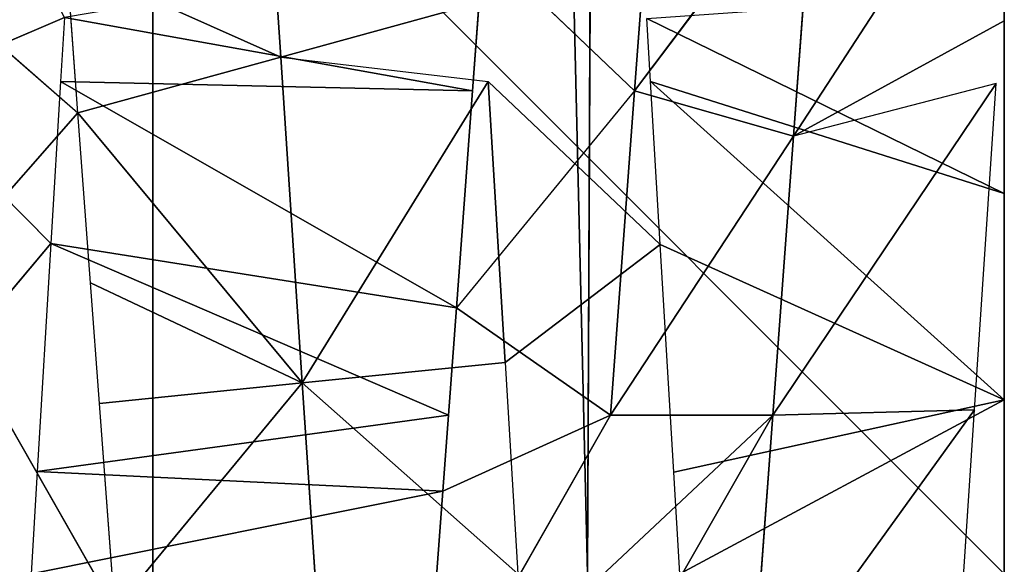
# Model space of a CAD drawing. Extents: x 143 to 263, y -61 to 82.
# Tile 697 of 717: x 252.699 to 253.23, y 72.238 to 72.531. Entities that reach past the tile are written whole.
import ezdxf

# ---------------------------------------------------------------- set-up
doc = ezdxf.new("R2010")
doc.units = 0
doc.header["$LTSCALE"] = 25.4
doc.layers.get('0').update_dxf_attribs({"color": 13, "linetype": 'CONTINUOUS'})

# ---------------------------------------------------------------- blocks, each defined once
blk = doc.blocks.new('ICE-BALL-8126_STL')
at = {"color": 41}
for p, q in [((9, 49.36691, 94.35556), (10, 49.36691, 93.77821)), ((10, 49.36691, 96.08761), (9, 49.36691, 95.51026)), ((10, 49.36691, 96.08761), (9, 49.36691, 95.51026)), ((9, 49.36691, 94.35556), (10, 49.36691, 93.77821)), ((9.7018, 49.36691, 93.19401), (9.58945, 49.36691, 93.23065)), ((9.58945, 49.36691, 93.23065), (9.76399, 49.25318, 93.37962)), ((9.58945, 49.36691, 93.23065), (9.76399, 49.25318, 93.37962)), ((9.7018, 49.36691, 93.19401), (9.58945, 49.36691, 93.23065)), ((9.68691, 49.36691, 96.50967), (9.79488, 49.36691, 96.54121)), ((9.68691, 49.36691, 96.50967), (9.79488, 49.36691, 96.54121)), ((9.79488, 49.36691, 96.54121), (9.70053, 49.17399, 96.85978)), ((9.79488, 49.36691, 96.54121), (9.70053, 49.17399, 96.85978)), ((10.41076, 49.36691, 93.13579), (9.7018, 49.36691, 93.19401)), ((9.7018, 49.36691, 93.19401), (9.76399, 49.25318, 93.37962)), ((9.79488, 49.36691, 96.54121), (9.73448, 49.17602, 96.86475)), ((9.79488, 49.36691, 96.54121), (9.73448, 49.17602, 96.86475)), ((9.79488, 49.36691, 96.54121), (9.90607, 49.36691, 96.5655)), ((9.79488, 49.36691, 96.54121), (9.90607, 49.36691, 96.5655)), ((9.82231, 49.18128, 96.8748), (9.90607, 49.36691, 96.5655)), ((9.82231, 49.18128, 96.8748), (9.90607, 49.36691, 96.5655)), ((9.90607, 49.36691, 96.5655), (10.01655, 49.36691, 96.58175)), ((9.94515, 49.18863, 96.88214), (9.90607, 49.36691, 96.5655)), ((9.94515, 49.18863, 96.88214), (9.90607, 49.36691, 96.5655)), ((10, 49.19191, 96.88291), (9.90607, 49.36691, 96.5655)), ((10, 49.19191, 96.88291), (9.90607, 49.36691, 96.5655)), ((9.90607, 49.36691, 96.5655), (10.01655, 49.36691, 96.58175)), ((9.73553, 49.36256, 93.19233), (9.76399, 49.25318, 93.37962)), ((9.73553, 49.36256, 93.19233), (9.91431, 49.24202, 93.36414)), ((9.73553, 49.36256, 93.19233), (9.91431, 49.24202, 93.36414)), ((9.91143, 49.3509, 93.17458), (9.73553, 49.36256, 93.19233)), ((9.91143, 49.3509, 93.17458), (9.91431, 49.24202, 93.36414)), ((10.08867, 49.33916, 93.17459), (9.91143, 49.3509, 93.17458)), ((10.07913, 49.22978, 93.36379), (9.91143, 49.3509, 93.17458)), ((10.07913, 49.22978, 93.36379), (9.91143, 49.3509, 93.17458)), ((9.91143, 49.3509, 93.17458), (9.91431, 49.24202, 93.36414)), ((9.61055, 49.26458, 93.41083), (9.73956, 49.1675, 93.38353)), ((9.61055, 49.26458, 93.41083), (9.76399, 49.25318, 93.37962)), ((9.61055, 49.26458, 93.41083), (9.73956, 49.1675, 93.38353)), ((9.61055, 49.26458, 93.41083), (9.76399, 49.25318, 93.37962)), ((9.73956, 49.1675, 93.38353), (9.76399, 49.25318, 93.37962)), ((9.73956, 49.1675, 93.38353), (9.76399, 49.25318, 93.37962)), ((9.76399, 49.25318, 93.37962), (9.91431, 49.24202, 93.36414)), ((9.91431, 49.15452, 93.36414), (9.76399, 49.25318, 93.37962)), ((9.91431, 49.15452, 93.36414), (9.76399, 49.25318, 93.37962)), ((9.76399, 49.25318, 93.37962), (9.91431, 49.24202, 93.36414)), ((9.91431, 49.24202, 93.36414), (9.91431, 49.15452, 93.36414)), ((9.91431, 49.24202, 93.36414), (9.91431, 49.15452, 93.36414)), ((9.91431, 49.24202, 93.36414), (10.09067, 49.14143, 93.36442)), ((9.91431, 49.24202, 93.36414), (10.07913, 49.22978, 93.36379)), ((9.91431, 49.24202, 93.36414), (10.09067, 49.14143, 93.36442)), ((9.91431, 49.24202, 93.36414), (10.07913, 49.22978, 93.36379)), ((10, 49.19191, 96.88291), (9.94515, 49.18863, 96.88214)), ((9.94515, 49.18863, 96.88214), (9.82231, 49.18128, 96.8748)), ((9.73956, 49.1675, 93.38353), (9.56964, 49.18011, 93.42189)), ((9.73956, 49.1675, 93.38353), (9.56964, 49.18011, 93.42189)), ((9.73448, 49.08852, 96.86475), (9.82231, 49.18128, 96.8748)), ((9.82231, 49.18128, 96.8748), (9.73448, 49.17602, 96.86475)), ((9.8859, 49.09758, 96.87957), (9.82231, 49.18128, 96.8748)), ((9.73448, 49.17602, 96.86475), (9.70053, 49.17399, 96.85978)), ((9.73956, 49.1675, 93.38353), (9.66164, 49.08578, 93.39867)), ((9.73956, 49.1675, 93.38353), (9.85644, 49.07132, 93.36837)), ((9.73956, 49.1675, 93.38353), (9.91431, 49.15452, 93.36414)), ((9.73956, 49.1675, 93.38353), (9.91431, 49.15452, 93.36414)), ((9.91431, 49.15452, 93.36414), (9.85644, 49.07132, 93.36837)), ((9.91431, 49.15452, 93.36414), (10.09067, 49.05392, 93.36442)), ((9.95541, 49.06397, 93.36243), (9.91431, 49.15452, 93.36414)), ((9.91431, 49.15452, 93.36414), (10.09067, 49.05392, 93.36442)), ((9.54694, 49.14408, 93.24258), (10, 49.14202, 93.18291)), ((9.54694, 49.14408, 93.24258), (10, 49.14202, 93.18291)), ((10, 49.14202, 96.68291), (9.54754, 49.14407, 96.62341)), ((10, 49.14202, 96.68291), (9.54754, 49.14407, 96.62341)), ((10, 49.14202, 93.18291), (0, 48.90765, 89.79186)), ((0, 48.90765, 100.07396), (10, 49.14202, 96.68291)), ((0, 48.90765, 100.07396), (10, 49.14202, 96.68291)), ((10, 49.14202, 93.18291), (0, 48.90765, 89.79186)), ((9.8859, 49.09758, 96.87957), (10, 49.10441, 96.88291)), ((10, 49.10441, 96.88291), (9.89698, 48.9882, 96.69045)), ((10, 49.10441, 96.88291), (9.89698, 48.9882, 96.69045)), ((9.73448, 49.08852, 96.86475), (9.8859, 49.09758, 96.87957)), ((9.73448, 49.08852, 96.86475), (9.8859, 49.09758, 96.87957)), ((9.89698, 48.9882, 96.69045), (9.8859, 49.09758, 96.87957)), ((9.89698, 48.9882, 96.69045), (9.8859, 49.09758, 96.87957)), ((9.66164, 49.08578, 93.39867), (9.73956, 49.08, 93.38353)), ((9.72131, 48.97657, 96.67127), (9.69132, 49.08594, 96.85832)), ((9.72131, 48.97657, 96.67127), (9.73448, 49.08852, 96.86475)), ((9.73956, 49.08, 93.38353), (9.70005, 48.85985, 93.00612)), ((9.73956, 49.08, 93.38353), (9.70005, 48.85985, 93.00612)), ((9.73956, 49.08, 93.38353), (9.73448, 48.85779, 93.00108)), ((9.73956, 49.08, 93.38353), (9.73448, 48.85779, 93.00108)), ((9.73956, 49.08, 93.38353), (9.85644, 49.07132, 93.36837)), ((9.85644, 49.07132, 93.36837), (9.73448, 48.85779, 93.00108)), ((9.85644, 49.07132, 93.36837), (9.73448, 48.85779, 93.00108)), ((9.85644, 49.07132, 93.36837), (9.82183, 48.85257, 92.99107)), ((9.85644, 49.07132, 93.36837), (9.82183, 48.85257, 92.99107)), ((9.85644, 49.07132, 93.36837), (9.91431, 49.06702, 93.36414)), ((9.91431, 49.06702, 93.36414), (9.82183, 48.85257, 92.99107)), ((9.91431, 49.06702, 93.36414), (9.82183, 48.85257, 92.99107)), ((9.91431, 49.06702, 93.36414), (9.94466, 48.84522, 92.9837)), ((9.91431, 49.06702, 93.36414), (9.94466, 48.84522, 92.9837)), ((9.91431, 49.06702, 93.36414), (9.95541, 49.06397, 93.36243)), ((9.95541, 49.06397, 93.36243), (9.94466, 48.84522, 92.9837)), ((9.95541, 49.06397, 93.36243), (9.94466, 48.84522, 92.9837)), ((9.95541, 49.06397, 93.36243), (10, 48.84191, 92.98291)), ((9.95541, 49.06397, 93.36243), (10, 48.84191, 92.98291)), ((9.95541, 49.06397, 93.36243), (10.09067, 49.05392, 93.36442)), ((9.95541, 49.06397, 93.36243), (10.09067, 49.05392, 93.36442)), ((9.89698, 48.9882, 96.69045), (10.07421, 48.99995, 96.6919)), ((9.89698, 48.9882, 96.69045), (10.07421, 48.99995, 96.6919)), ((9.89698, 48.9882, 96.69045), (9.72131, 48.97657, 96.67127)), ((9.89698, 48.9882, 96.69045), (9.72131, 48.97657, 96.67127)), ((9.89698, 48.9882, 96.69045), (9.7513, 48.86719, 96.48421)), ((9.89698, 48.9882, 96.69045), (9.7513, 48.86719, 96.48421)), ((9.84301, 48.874, 96.49616), (9.89698, 48.9882, 96.69045)), ((9.84301, 48.874, 96.49616), (9.89698, 48.9882, 96.69045)), ((9.89698, 48.9882, 96.69045), (9.90807, 48.87883, 96.50134)), ((9.89698, 48.9882, 96.69045), (9.90807, 48.87883, 96.50134)), ((9.72131, 48.97657, 96.67127), (9.5498, 48.9652, 96.63493)), ((9.72131, 48.97657, 96.67127), (9.5498, 48.9652, 96.63493)), ((9.72131, 48.97657, 96.67127), (9.66984, 48.86114, 96.46894)), ((9.72131, 48.97657, 96.67127), (9.66984, 48.86114, 96.46894)), ((9.72131, 48.97657, 96.67127), (9.7513, 48.86719, 96.48421)), ((9.72131, 48.97657, 96.67127), (9.7513, 48.86719, 96.48421)), ((0, 48.90765, 100.07396), (23, 48.90765, 100.07396)), ((0, 48.90765, 100.07396), (23, 48.90765, 100.07396)), ((23, 48.90765, 89.79186), (0, 48.90765, 89.79186)), ((23, 48.90765, 89.79186), (0, 48.90765, 89.79186)), ((10.01911, 48.88708, 96.50391), (9.84301, 48.7865, 96.49616)), ((10.01911, 48.88708, 96.50391), (9.90807, 48.87883, 96.50134)), ((9.90807, 48.87883, 96.50134), (9.84301, 48.874, 96.49616)), ((9.84301, 48.874, 96.49616), (9.7513, 48.86719, 96.48421)), ((9.66984, 48.77364, 96.46894), (9.7513, 48.86719, 96.48421)), ((9.7513, 48.86719, 96.48421), (9.66984, 48.86114, 96.46894)), ((9.84301, 48.7865, 96.49616), (9.7513, 48.86719, 96.48421)), ((9.70005, 48.85985, 93.00612), (9.73844, 48.77006, 93.00053)), ((9.70005, 48.85985, 93.00612), (9.73448, 48.85779, 93.00108)), ((9.73448, 48.85779, 93.00108), (9.82183, 48.85257, 92.99107)), ((9.73844, 48.77006, 93.00053), (9.82183, 48.85257, 92.99107)), ((9.82183, 48.85257, 92.99107), (9.93371, 48.75837, 92.98404)), ((9.82183, 48.85257, 92.99107), (9.94466, 48.84522, 92.9837)), ((9.94466, 48.84522, 92.9837), (10, 48.84191, 92.98291))]:
    blk.add_line(p, q, dxfattribs=at)
mesh = blk.add_polyface(dxfattribs=at)
corners = [(10.52644, 49.36691, 93.15337), (9.7018, 49.36691, 93.19401), (10.41076, 49.36691, 93.13579), (10.64066, 49.36691, 93.17847), (10.76842, 49.36691, 93.21603), (9.58945, 49.36691, 93.23065), (10.88193, 49.36691, 93.25835), (9.5275, 49.36691, 93.25446), (9.42064, 49.36691, 93.30195), (10.99312, 49.36691, 93.30853), (9.31714, 49.36691, 93.35631), (11.1022, 49.36691, 93.36626), (9.26219, 49.36691, 93.3888), (11.14047, 49.36691, 93.38862), (11.20746, 49.36691, 93.4306), (9.21712, 49.36691, 93.41749), (9.12148, 49.36691, 93.48502), (11.29762, 49.36691, 93.49323), (9.04993, 49.36691, 93.54269), (11.39137, 49.36691, 93.56668), (8.96865, 49.36691, 93.61719), (11.59309, 49.36691, 93.80839), (10, 49.36691, 93.77821), (11, 49.36691, 94.35556), (11.73138, 49.36691, 94.03578), (11.83741, 49.36691, 94.2799), (11.90921, 49.36691, 94.53617), (11, 49.36691, 95.51026), (11.94545, 49.36691, 94.79984), (11.95, 49.36691, 94.93291), (11.93539, 49.36691, 95.05206), (11.80295, 49.36691, 95.507), (11.54124, 49.36691, 95.93485), (10, 49.36691, 96.08761), (11.46318, 49.36691, 96.0242), (11.44414, 49.36691, 96.04433), (11.3583, 49.36691, 96.12802), (8.82229, 49.36691, 93.78243), (9, 49.36691, 94.35556), (8.55185, 49.36691, 94.32359), (8.44036, 49.36691, 94.74335), (9, 49.36691, 95.51026), (8.47172, 49.36691, 95.29726), (8.52114, 49.36691, 95.46336), (8.72531, 49.36691, 95.85136), (8.92955, 49.36691, 96.08292), (9.16257, 49.36691, 96.26224), (11.26785, 49.36691, 96.20541), (11.17297, 49.36691, 96.27652), (9.2134, 49.36691, 96.29293), (11.07378, 49.36691, 96.34132), (9.31025, 49.36691, 96.34452), (10.97038, 49.36691, 96.39974), (9.41083, 49.36691, 96.38937), (9.47973, 49.36691, 96.42519), (10.94769, 49.36691, 96.41142), (10.84472, 49.36691, 96.45952), (9.58183, 49.36691, 96.47095), (10.73979, 49.36691, 96.50024), (9.68691, 49.36691, 96.50967), (10.63292, 49.36691, 96.53352), (9.79488, 49.36691, 96.54121), (10.52425, 49.36691, 96.55939), (9.90607, 49.36691, 96.5655), (10.4139, 49.36691, 96.57784), (10.01655, 49.36691, 96.58175), (10.35302, 49.36691, 96.58473), (10.12794, 49.36691, 96.59042), (10.26928, 49.36691, 96.59048), (10.24014, 49.36691, 96.59146)]
mesh.append_faces([[corners[k] for k in face] for face in [(0, 1, 2), (67, 68, 69)]], dxfattribs={"vtx0": -1, "color": 41})
mesh.append_faces([[corners[k] for k in face] for face in [(1, 4, 5), (5, 6, 7), (7, 6, 8), (8, 9, 10), (10, 11, 12), (12, 14, 15), (15, 14, 16), (16, 17, 18), (18, 19, 20), (22, 21, 23), (23, 26, 27), (27, 32, 33), (37, 38, 39), (39, 38, 40), (40, 41, 42), (42, 41, 43), (43, 41, 44), (44, 33, 45), (45, 33, 46), (46, 48, 49), (49, 50, 51), (51, 52, 53), (53, 52, 54), (54, 56, 57), (57, 58, 59), (59, 60, 61), (61, 62, 63), (63, 64, 65), (65, 66, 67)]], dxfattribs={"vtx0": -1, "vtx1": -1, "color": 41})
mesh.append_faces([[corners[k] for k in face] for face in [(20, 21, 22), (46, 33, 36)]], dxfattribs={"vtx0": -1, "vtx1": -1, "vtx2": -1, "color": 41})
mesh.append_faces([[corners[k] for k in face] for face in [(1, 0, 3), (1, 3, 4), (5, 4, 6), (8, 6, 9), (10, 9, 11), (12, 11, 13), (12, 13, 14), (16, 14, 17), (18, 17, 19), (20, 19, 21), (23, 21, 24), (23, 24, 25), (23, 25, 26), (27, 26, 28), (27, 28, 29), (27, 29, 30), (27, 30, 31), (27, 31, 32), (33, 32, 34), (33, 34, 35), (33, 35, 36), (22, 37, 20), (37, 22, 38), (40, 38, 41), (44, 41, 33), (46, 36, 47), (46, 47, 48), (49, 48, 50), (51, 50, 52), (54, 52, 55), (54, 55, 56), (57, 56, 58), (59, 58, 60), (61, 60, 62), (63, 62, 64), (65, 64, 66), (67, 66, 68)]], dxfattribs={"vtx0": -1, "vtx2": -1, "color": 41})
mesh = blk.add_polyface(dxfattribs=at)
corners = [(10, 48.36691, 96.08761), (9, 49.36691, 95.51026), (9, 48.36691, 95.51026), (10, 49.36691, 96.08761)]
mesh.append_faces([[corners[k] for k in face] for face in [(0, 1, 2), (1, 0, 3)]], dxfattribs={"vtx0": -1, "color": 41})
mesh = blk.add_polyface(dxfattribs=at)
corners = [(10, 49.36691, 93.77821), (9, 48.36691, 94.35556), (9, 49.36691, 94.35556), (10, 48.36691, 93.77821)]
mesh.append_faces([[corners[k] for k in face] for face in [(0, 1, 2), (1, 0, 3)]], dxfattribs={"vtx0": -1, "color": 41})
mesh = blk.add_polyface(dxfattribs=at)
corners = [(9.61055, 49.26458, 93.41083), (9.76399, 49.25318, 93.37962), (9.58945, 49.36691, 93.23065)]
mesh.append_faces([[corners[k] for k in face] for face in [(0, 1, 2)]], dxfattribs={"color": 41})
mesh = blk.add_polyface(dxfattribs=at)
corners = [(9.76399, 49.25318, 93.37962), (9.7018, 49.36691, 93.19401), (9.58945, 49.36691, 93.23065)]
mesh.append_faces([[corners[k] for k in face] for face in [(0, 1, 2)]], dxfattribs={"color": 41})
mesh = blk.add_polyface(dxfattribs=at)
corners = [(9.70053, 49.17399, 96.85978), (9.68691, 49.36691, 96.50967), (9.79488, 49.36691, 96.54121)]
mesh.append_faces([[corners[k] for k in face] for face in [(0, 1, 2)]], dxfattribs={"color": 41})
mesh = blk.add_polyface(dxfattribs=at)
corners = [(9.73448, 49.17602, 96.86475), (9.70053, 49.17399, 96.85978), (9.79488, 49.36691, 96.54121)]
mesh.append_faces([[corners[k] for k in face] for face in [(0, 1, 2)]], dxfattribs={"color": 41})
mesh = blk.add_polyface(dxfattribs=at)
corners = [(9.90607, 49.36691, 96.5655), (9.73448, 49.17602, 96.86475), (9.79488, 49.36691, 96.54121), (9.82231, 49.18128, 96.8748)]
mesh.append_faces([[corners[k] for k in face] for face in [(0, 1, 2), (1, 0, 3)]], dxfattribs={"vtx0": -1, "color": 41})
mesh = blk.add_polyface(dxfattribs=at)
corners = [(9.94515, 49.18863, 96.88214), (9.82231, 49.18128, 96.8748), (9.90607, 49.36691, 96.5655)]
mesh.append_faces([[corners[k] for k in face] for face in [(0, 1, 2)]], dxfattribs={"color": 41})
mesh = blk.add_polyface(dxfattribs=at)
corners = [(10, 49.19191, 96.88291), (9.94515, 49.18863, 96.88214), (9.90607, 49.36691, 96.5655)]
mesh.append_faces([[corners[k] for k in face] for face in [(0, 1, 2)]], dxfattribs={"color": 41})
mesh = blk.add_polyface(dxfattribs=at)
corners = [(10, 49.19191, 96.88291), (9.90607, 49.36691, 96.5655), (10.01655, 49.36691, 96.58175)]
mesh.append_faces([[corners[k] for k in face] for face in [(0, 1, 2)]], dxfattribs={"color": 41})
mesh = blk.add_polyface(dxfattribs=at)
corners = [(9.76399, 49.25318, 93.37962), (9.91431, 49.24202, 93.36414), (9.73553, 49.36256, 93.19233)]
mesh.append_faces([[corners[k] for k in face] for face in [(0, 1, 2)]], dxfattribs={"color": 41})
mesh = blk.add_polyface(dxfattribs=at)
corners = [(9.91431, 49.24202, 93.36414), (9.91143, 49.3509, 93.17458), (9.73553, 49.36256, 93.19233)]
mesh.append_faces([[corners[k] for k in face] for face in [(0, 1, 2)]], dxfattribs={"color": 41})
mesh = blk.add_polyface(dxfattribs=at)
corners = [(10.07913, 49.22978, 93.36379), (10.08867, 49.33916, 93.17459), (9.91143, 49.3509, 93.17458)]
mesh.append_faces([[corners[k] for k in face] for face in [(0, 1, 2)]], dxfattribs={"color": 41})
mesh = blk.add_polyface(dxfattribs=at)
corners = [(9.91431, 49.24202, 93.36414), (10.07913, 49.22978, 93.36379), (9.91143, 49.3509, 93.17458)]
mesh.append_faces([[corners[k] for k in face] for face in [(0, 1, 2)]], dxfattribs={"color": 41})
mesh = blk.add_polyface(dxfattribs=at)
corners = [(9.73956, 49.1675, 93.38353), (9.61055, 49.26458, 93.41083), (9.56964, 49.18011, 93.42189)]
mesh.append_faces([[corners[k] for k in face] for face in [(0, 1, 2)]], dxfattribs={"color": 41})
mesh = blk.add_polyface(dxfattribs=at)
corners = [(9.76399, 49.25318, 93.37962), (9.61055, 49.26458, 93.41083), (9.73956, 49.1675, 93.38353)]
mesh.append_faces([[corners[k] for k in face] for face in [(0, 1, 2)]], dxfattribs={"color": 41})
mesh = blk.add_polyface(dxfattribs=at)
corners = [(9.91431, 49.15452, 93.36414), (9.76399, 49.25318, 93.37962), (9.73956, 49.1675, 93.38353)]
mesh.append_faces([[corners[k] for k in face] for face in [(0, 1, 2)]], dxfattribs={"color": 41})
mesh = blk.add_polyface(dxfattribs=at)
corners = [(9.91431, 49.24202, 93.36414), (9.76399, 49.25318, 93.37962), (9.91431, 49.15452, 93.36414)]
mesh.append_faces([[corners[k] for k in face] for face in [(0, 1, 2)]], dxfattribs={"color": 41})
mesh = blk.add_polyface(dxfattribs=at)
corners = [(10.09067, 49.05392, 93.36442), (9.91431, 49.24202, 93.36414), (9.91431, 49.15452, 93.36414), (10.09067, 49.14143, 93.36442)]
mesh.append_faces([[corners[k] for k in face] for face in [(0, 1, 2), (1, 0, 3)]], dxfattribs={"vtx0": -1, "color": 41})
mesh = blk.add_polyface(dxfattribs=at)
corners = [(10.09067, 49.14143, 93.36442), (10.07913, 49.22978, 93.36379), (9.91431, 49.24202, 93.36414)]
mesh.append_faces([[corners[k] for k in face] for face in [(0, 1, 2)]], dxfattribs={"color": 41})
mesh = blk.add_polyface(dxfattribs=at)
corners = [(9.73956, 49.1675, 93.38353), (9.56964, 49.18011, 93.42189), (9.66164, 49.08578, 93.39867)]
mesh.append_faces([[corners[k] for k in face] for face in [(0, 1, 2)]], dxfattribs={"color": 41})
mesh = blk.add_polyface(dxfattribs=at)
corners = [(9.8859, 49.09758, 96.87957), (9.73448, 49.08852, 96.86475), (9.82231, 49.18128, 96.8748)]
mesh.append_faces([[corners[k] for k in face] for face in [(0, 1, 2)]], dxfattribs={"color": 41})
mesh = blk.add_polyface(dxfattribs=at)
corners = [(9.91431, 49.15452, 93.36414), (9.73956, 49.1675, 93.38353), (9.85644, 49.07132, 93.36837)]
mesh.append_faces([[corners[k] for k in face] for face in [(0, 1, 2)]], dxfattribs={"color": 41})
mesh = blk.add_polyface(dxfattribs=at)
corners = [(10.09067, 49.05392, 93.36442), (9.91431, 49.15452, 93.36414), (9.95541, 49.06397, 93.36243)]
mesh.append_faces([[corners[k] for k in face] for face in [(0, 1, 2)]], dxfattribs={"color": 41})
mesh = blk.add_polyface(dxfattribs=at)
corners = [(9.54694, 49.14408, 93.24258), (10, 49.14202, 93.18291), (0, 48.90765, 89.79186)]
mesh.append_faces([[corners[k] for k in face] for face in [(0, 1, 2)]], dxfattribs={"color": 41})
mesh = blk.add_polyface(dxfattribs=at)
corners = [(0, 48.90765, 100.07396), (10, 49.14202, 96.68291), (9.54754, 49.14407, 96.62341)]
mesh.append_faces([[corners[k] for k in face] for face in [(0, 1, 2)]], dxfattribs={"color": 41})
mesh = blk.add_polyface(dxfattribs=at)
corners = [(10, 47.34088, 93.18291), (9.54694, 49.14408, 93.24258), (9.54694, 47.34301, 93.24258), (10, 49.14202, 93.18291)]
mesh.append_faces([[corners[k] for k in face] for face in [(0, 1, 2), (1, 0, 3)]], dxfattribs={"vtx0": -1, "color": 41})
mesh = blk.add_polyface(dxfattribs=at)
corners = [(9.54754, 49.14407, 96.62341), (10, 47.34088, 96.68291), (9.54754, 47.343, 96.62341), (10, 49.14202, 96.68291)]
mesh.append_faces([[corners[k] for k in face] for face in [(0, 1, 2), (1, 0, 3)]], dxfattribs={"vtx0": -1, "color": 41})
mesh = blk.add_polyface(dxfattribs=at)
corners = [(23, 48.90765, 100.07396), (10, 49.14202, 96.68291), (0, 48.90765, 100.07396)]
mesh.append_faces([[corners[k] for k in face] for face in [(0, 1, 2)]], dxfattribs={"color": 41})
mesh = blk.add_polyface(dxfattribs=at)
corners = [(10, 49.14202, 93.18291), (23, 48.90765, 89.79186), (0, 48.90765, 89.79186)]
mesh.append_faces([[corners[k] for k in face] for face in [(0, 1, 2)]], dxfattribs={"color": 41})
mesh = blk.add_polyface(dxfattribs=at)
corners = [(10, 49.10441, 96.88291), (9.89698, 48.9882, 96.69045), (9.8859, 49.09758, 96.87957)]
mesh.append_faces([[corners[k] for k in face] for face in [(0, 1, 2)]], dxfattribs={"color": 41})
mesh = blk.add_polyface(dxfattribs=at)
corners = [(10, 49.10441, 96.88291), (10.07421, 48.99995, 96.6919), (9.89698, 48.9882, 96.69045)]
mesh.append_faces([[corners[k] for k in face] for face in [(0, 1, 2)]], dxfattribs={"color": 41})
mesh = blk.add_polyface(dxfattribs=at)
corners = [(9.73448, 49.08852, 96.86475), (9.89698, 48.9882, 96.69045), (9.72131, 48.97657, 96.67127), (9.8859, 49.09758, 96.87957)]
mesh.append_faces([[corners[k] for k in face] for face in [(0, 1, 2), (1, 0, 3)]], dxfattribs={"vtx0": -1, "color": 41})
mesh = blk.add_polyface(dxfattribs=at)
corners = [(9.69132, 49.08594, 96.85832), (9.72131, 48.97657, 96.67127), (9.5498, 48.9652, 96.63493)]
mesh.append_faces([[corners[k] for k in face] for face in [(0, 1, 2)]], dxfattribs={"color": 41})
mesh = blk.add_polyface(dxfattribs=at)
corners = [(9.66164, 49.08578, 93.39867), (9.70005, 48.85985, 93.00612), (9.73956, 49.08, 93.38353)]
mesh.append_faces([[corners[k] for k in face] for face in [(0, 1, 2)]], dxfattribs={"color": 41})
mesh = blk.add_polyface(dxfattribs=at)
corners = [(9.73956, 49.08, 93.38353), (9.70005, 48.85985, 93.00612), (9.73448, 48.85779, 93.00108)]
mesh.append_faces([[corners[k] for k in face] for face in [(0, 1, 2)]], dxfattribs={"color": 41})
mesh = blk.add_polyface(dxfattribs=at)
corners = [(9.73956, 49.08, 93.38353), (9.73448, 48.85779, 93.00108), (9.85644, 49.07132, 93.36837)]
mesh.append_faces([[corners[k] for k in face] for face in [(0, 1, 2)]], dxfattribs={"color": 41})
mesh = blk.add_polyface(dxfattribs=at)
corners = [(9.85644, 49.07132, 93.36837), (9.73448, 48.85779, 93.00108), (9.82183, 48.85257, 92.99107)]
mesh.append_faces([[corners[k] for k in face] for face in [(0, 1, 2)]], dxfattribs={"color": 41})
mesh = blk.add_polyface(dxfattribs=at)
corners = [(9.85644, 49.07132, 93.36837), (9.82183, 48.85257, 92.99107), (9.91431, 49.06702, 93.36414)]
mesh.append_faces([[corners[k] for k in face] for face in [(0, 1, 2)]], dxfattribs={"color": 41})
mesh = blk.add_polyface(dxfattribs=at)
corners = [(9.91431, 49.06702, 93.36414), (9.82183, 48.85257, 92.99107), (9.94466, 48.84522, 92.9837)]
mesh.append_faces([[corners[k] for k in face] for face in [(0, 1, 2)]], dxfattribs={"color": 41})
mesh = blk.add_polyface(dxfattribs=at)
corners = [(9.91431, 49.06702, 93.36414), (9.94466, 48.84522, 92.9837), (9.95541, 49.06397, 93.36243)]
mesh.append_faces([[corners[k] for k in face] for face in [(0, 1, 2)]], dxfattribs={"color": 41})
mesh = blk.add_polyface(dxfattribs=at)
corners = [(9.95541, 49.06397, 93.36243), (9.94466, 48.84522, 92.9837), (10, 48.84191, 92.98291)]
mesh.append_faces([[corners[k] for k in face] for face in [(0, 1, 2)]], dxfattribs={"color": 41})
mesh = blk.add_polyface(dxfattribs=at)
corners = [(10.09067, 49.05392, 93.36442), (9.95541, 49.06397, 93.36243), (10, 48.84191, 92.98291)]
mesh.append_faces([[corners[k] for k in face] for face in [(0, 1, 2)]], dxfattribs={"color": 41})
mesh = blk.add_polyface(dxfattribs=at)
corners = [(9.89698, 48.9882, 96.69045), (10.01911, 48.88708, 96.50391), (9.90807, 48.87883, 96.50134), (10.07421, 48.99995, 96.6919)]
mesh.append_faces([[corners[k] for k in face] for face in [(0, 1, 2), (1, 0, 3)]], dxfattribs={"vtx0": -1, "color": 41})
mesh = blk.add_polyface(dxfattribs=at)
corners = [(9.89698, 48.9882, 96.69045), (9.7513, 48.86719, 96.48421), (9.72131, 48.97657, 96.67127)]
mesh.append_faces([[corners[k] for k in face] for face in [(0, 1, 2)]], dxfattribs={"color": 41})
mesh = blk.add_polyface(dxfattribs=at)
corners = [(9.89698, 48.9882, 96.69045), (9.84301, 48.874, 96.49616), (9.7513, 48.86719, 96.48421)]
mesh.append_faces([[corners[k] for k in face] for face in [(0, 1, 2)]], dxfattribs={"color": 41})
mesh = blk.add_polyface(dxfattribs=at)
corners = [(9.89698, 48.9882, 96.69045), (9.90807, 48.87883, 96.50134), (9.84301, 48.874, 96.49616)]
mesh.append_faces([[corners[k] for k in face] for face in [(0, 1, 2)]], dxfattribs={"color": 41})
mesh = blk.add_polyface(dxfattribs=at)
corners = [(9.72131, 48.97657, 96.67127), (9.66984, 48.86114, 96.46894), (9.5498, 48.9652, 96.63493)]
mesh.append_faces([[corners[k] for k in face] for face in [(0, 1, 2)]], dxfattribs={"color": 41})
mesh = blk.add_polyface(dxfattribs=at)
corners = [(9.72131, 48.97657, 96.67127), (9.7513, 48.86719, 96.48421), (9.66984, 48.86114, 96.46894)]
mesh.append_faces([[corners[k] for k in face] for face in [(0, 1, 2)]], dxfattribs={"color": 41})
mesh = blk.add_polyface(dxfattribs=at)
corners = [(0, 48.11544, 105.16051), (23, 48.90765, 100.07396), (0, 48.90765, 100.07396), (23, 48.11544, 105.16051)]
mesh.append_faces([[corners[k] for k in face] for face in [(0, 1, 2), (1, 0, 3)]], dxfattribs={"vtx0": -1, "color": 41})
mesh = blk.add_polyface(dxfattribs=at)
corners = [(0, 48.90765, 89.79186), (23, 48.11544, 84.70531), (0, 48.11544, 84.70531), (23, 48.90765, 89.79186)]
mesh.append_faces([[corners[k] for k in face] for face in [(0, 1, 2), (1, 0, 3)]], dxfattribs={"vtx0": -1, "color": 41})
mesh = blk.add_polyface(dxfattribs=at)
corners = [(10.01911, 48.79958, 96.50391), (9.84301, 48.7865, 96.49616), (10.01911, 48.88708, 96.50391)]
mesh.append_faces([[corners[k] for k in face] for face in [(0, 1, 2)]], dxfattribs={"color": 41})
mesh = blk.add_polyface(dxfattribs=at)
corners = [(9.84301, 48.7865, 96.49616), (9.66984, 48.77364, 96.46894), (9.7513, 48.86719, 96.48421)]
mesh.append_faces([[corners[k] for k in face] for face in [(0, 1, 2)]], dxfattribs={"color": 41})
mesh = blk.add_polyface(dxfattribs=at)
corners = [(9.73844, 48.77006, 93.00053), (9.70005, 48.85985, 93.00612), (9.5471, 48.78151, 93.03624)]
mesh.append_faces([[corners[k] for k in face] for face in [(0, 1, 2)]], dxfattribs={"color": 41})
mesh = blk.add_polyface(dxfattribs=at)
corners = [(9.93371, 48.75837, 92.98404), (9.82183, 48.85257, 92.99107), (9.73844, 48.77006, 93.00053)]
mesh.append_faces([[corners[k] for k in face] for face in [(0, 1, 2)]], dxfattribs={"color": 41})

msp = doc.modelspace()

# ---------------------------------------------------------------- block references
at = {"color": 0, "rotation": 270}
msp.add_blockref('ICE-BALL-8126_STL', (203.86356, 82.23263), dxfattribs=at)

doc.saveas('drawing.dxf')
